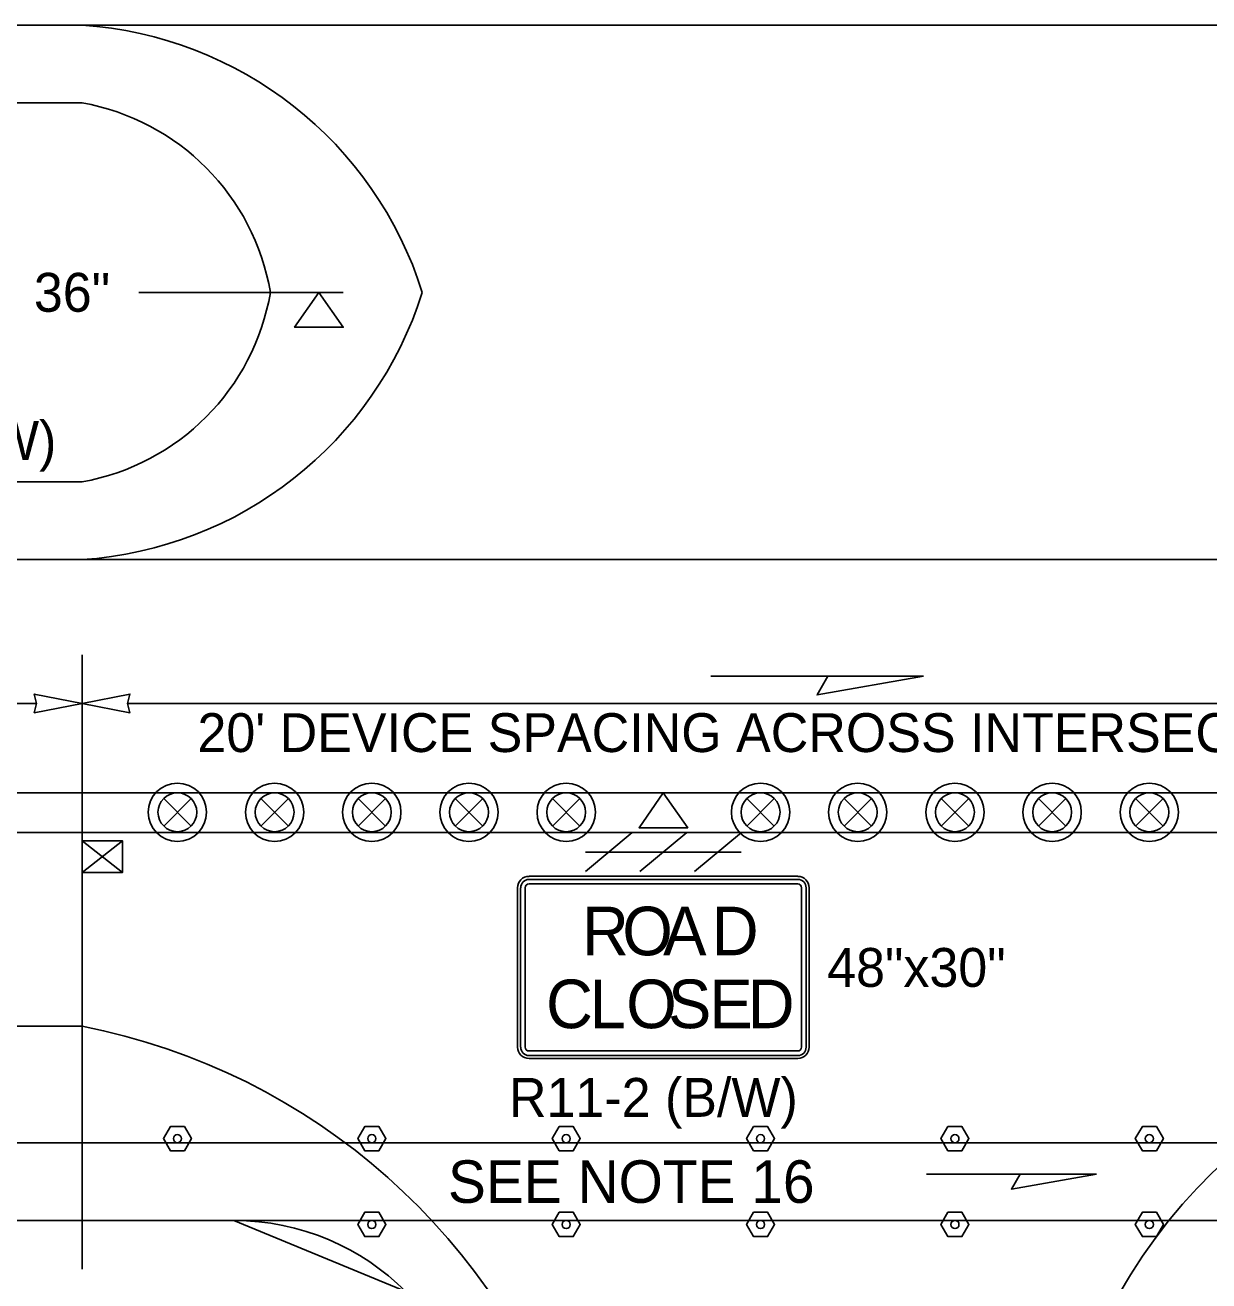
# Model space of a CAD drawing. Extents: x 99958 to 100136, y 99935 to 100013.
# Drawn here: x 100050.243 to 100052.192, y 99973.973 to 99976.04 of the extents above; entities that cross this region are included whole.
import ezdxf

# ---------------------------------------------------------------- set-up
doc = ezdxf.new("R2010")
doc.units = 0
for name, color, linetype in [('RD_ED_ShoulderPavedEdge', 7, 'Continuous'), ('RD_MK_LineEdgeWhite', 7, 'Continuous'), ('RD_MK_LineEdgeYellow', 7, 'Continuous'), ('RD_MK_LineLane', 7, 'Continuous'), ('TR_SN_ConstructionSigns', 7, 'Continuous'), ('TR_WZ_BarricadeType3', 7, 'Continuous'), ('TR_WZ_PortableSignMount5ftMinBlk-Org', 7, 'Continuous'), ('TR_WZ_PortableSignMountBlk-Wht', 7, 'Continuous'), ('TR_WZ_TrafficSafetyDrum', 7, 'Continuous'), ('TR_WZ_TubularMarker', 7, 'Continuous'), ('TR_WZ_WorkZoneDetails', 7, 'Continuous'), ('TR_WZ_WorkZoneTextCurrent', 7, 'Continuous')]:
    doc.layers.add(name, color=color, linetype=linetype)

msp = doc.modelspace()

# ---------------------------------------------------------------- linework, layer by layer
at = {"layer": 'RD_ED_ShoulderPavedEdge'}
for p, q in [((100048.195, 99975.9124), (100050.3369, 99975.9124)), ((100048.195, 99975.2884), (100050.3369, 99975.2884)), ((100048.195, 99974.0724), (100050.5869, 99974.0724))]:
    msp.add_line(p, q, dxfattribs=at)
for centre, radius, start, end in [((100050.2702, 99975.5361), 0.3822, 9.6882, 79.9433), ((100050.2702, 99975.6648), 0.3822, 280.0567, 350.3118), ((100050.5869, 99973.6724), 0.4, 0, 90), ((100052.5069, 99973.6724), 0.4, 90, 180)]:
    msp.add_arc(centre, radius, start, end, dxfattribs=at)
at = {"layer": 'RD_MK_LineEdgeWhite'}
for centre, radius, start, end in [((100050.132, 99973.3462), 1.0661, 17.8172, 78.9158), ((100052.7969, 99973.5319), 0.8615, 92.6555, 170.6116)]:
    msp.add_arc(centre, radius, start, end, dxfattribs=at)
at = {"layer": 'RD_MK_LineEdgeYellow'}
for p, q in [((100048.195, 99976.0404), (100050.3369, 99976.0404)), ((100050.3369, 99976.0404), (100052.7569, 99976.0404)), ((100048.195, 99975.1604), (100050.3369, 99975.1604)), ((100050.3369, 99975.1604), (100052.7569, 99975.1604)), ((100048.195, 99974.3924), (100050.3369, 99974.3924))]:
    msp.add_line(p, q, dxfattribs=at)
for centre, start, end in [((100050.2954, 99975.4112), 17.4622, 86.2234), ((100050.2954, 99975.7897), 273.7766, 342.5378)]:
    msp.add_arc(centre, 0.6306, start, end, dxfattribs=at)
at = {"layer": 'RD_MK_LineLane'}
msp.add_lwpolyline([(100055.43, 99974.7764), (100048.195, 99974.7764)], dxfattribs=at)
at = {"layer": 'TR_SN_ConstructionSigns'}
for p, q in [((100051.0727, 99974.639), (100051.5152, 99974.639)), ((100051.5152, 99974.639), (100051.0727, 99974.639)), ((100051.5152, 99974.639), (100051.0727, 99974.639)), ((100051.5152, 99974.634), (100051.0727, 99974.634)), ((100051.0727, 99974.6265), (100051.5152, 99974.6265)), ((100051.0539, 99974.3577), (100051.0539, 99974.6202)), ((100051.0539, 99974.6202), (100051.0539, 99974.3577)), ((100051.0539, 99974.6202), (100051.0539, 99974.3577)), ((100051.0589, 99974.6202), (100051.0589, 99974.3577)), ((100051.0664, 99974.3577), (100051.0664, 99974.6202)), ((100051.5214, 99974.6202), (100051.5214, 99974.3577)), ((100051.5289, 99974.3577), (100051.5289, 99974.6202)), ((100051.5339, 99974.6202), (100051.5339, 99974.3577)), ((100051.5339, 99974.3577), (100051.5339, 99974.6202)), ((100051.5339, 99974.3577), (100051.5339, 99974.6202)), ((100051.5152, 99974.3515), (100051.0727, 99974.3515)), ((100051.0727, 99974.344), (100051.5152, 99974.344)), ((100051.5152, 99974.339), (100051.0727, 99974.339)), ((100051.0727, 99974.339), (100051.5152, 99974.339)), ((100051.0727, 99974.339), (100051.5152, 99974.339))]:
    msp.add_line(p, q, dxfattribs=at)
for centre, radius, start, end in [((100051.0727, 99974.6202), 0.0187, 90, 180), ((100051.0727, 99974.6202), 0.0187, 90, 180), ((100051.0727, 99974.6202), 0.0187, 90, 180), ((100051.0727, 99974.6202), 0.0137, 90, 180), ((100051.0727, 99974.6202), 0.00625, 90, 180), ((100051.5152, 99974.6202), 0.0187, 0, 90), ((100051.5152, 99974.6202), 0.0187, 0, 90), ((100051.5152, 99974.6202), 0.0187, 0, 90), ((100051.5152, 99974.6202), 0.0137, 0, 90), ((100051.5152, 99974.6202), 0.00625, 0, 90), ((100051.0727, 99974.3577), 0.0187, 180, 270), ((100051.0727, 99974.3577), 0.0187, 180, 270), ((100051.0727, 99974.3577), 0.0187, 180, 270), ((100051.0727, 99974.3577), 0.0137, 180, 270), ((100051.0727, 99974.3577), 0.00625, 180, 270), ((100051.5152, 99974.3577), 0.0137, 270, 0), ((100051.5152, 99974.3577), 0.00625, 270, 0), ((100051.5152, 99974.3577), 0.0187, 270, 0), ((100051.5152, 99974.3577), 0.0187, 270, 0), ((100051.5152, 99974.3577), 0.0187, 270, 0)]:
    msp.add_arc(centre, radius, start, end, dxfattribs=at)
at = {"layer": 'TR_WZ_BarricadeType3'}
for p, q in [((100051.2427, 99974.711), (100051.1656, 99974.647)), ((100051.3325, 99974.711), (100051.2553, 99974.647)), ((100051.4223, 99974.711), (100051.3451, 99974.647)), ((100051.1659, 99974.679), (100051.4219, 99974.679))]:
    msp.add_line(p, q, dxfattribs=at)
at = {"layer": 'TR_WZ_PortableSignMount5ftMinBlk-Org'}
for p, q in [((100050.3369, 99974.6314), (100050.3369, 99974.7114)), ((100050.4037, 99974.6974), (100050.3369, 99974.6454)), ((100050.4037, 99974.6454), (100050.3369, 99974.6974)), ((100050.3703, 99974.6714), (100050.3703, 99974.6714)), ((100050.3704, 99974.6715), (100050.3704, 99974.6715))]:
    msp.add_line(p, q, dxfattribs=at)
for points in [[(100050.4037, 99974.6974), (100050.4037, 99974.6454), (100050.3369, 99974.6454), (100050.3369, 99974.6974)], [(100050.3369, 99974.6454), (100050.4037, 99974.6454), (100050.4037, 99974.6974), (100050.3369, 99974.6974)]]:
    msp.add_lwpolyline(points, close=True, dxfattribs=at)
at = {"layer": 'TR_WZ_PortableSignMountBlk-Wht'}
for p, q in [((100050.6869, 99975.6004), (100050.7669, 99975.6004)), ((100051.2539, 99974.7764), (100051.3339, 99974.7764))]:
    msp.add_line(p, q, dxfattribs=at)
for points in [[(100050.7269, 99975.6004), (100050.7669, 99975.543), (100050.6869, 99975.543)], [(100051.2938, 99974.7764), (100051.3339, 99974.719), (100051.2539, 99974.719)]]:
    msp.add_lwpolyline(points, close=True, dxfattribs=at)
at = {"layer": 'TR_WZ_TrafficSafetyDrum'}
for p, q in [((100050.4713, 99974.7671), (100050.5165, 99974.7218)), ((100050.5165, 99974.7671), (100050.4713, 99974.7218)), ((100050.6313, 99974.7671), (100050.6765, 99974.7218)), ((100050.6765, 99974.7671), (100050.6313, 99974.7218)), ((100050.7913, 99974.7671), (100050.8365, 99974.7218)), ((100050.8365, 99974.7671), (100050.7913, 99974.7218)), ((100050.9513, 99974.7671), (100050.9965, 99974.7218)), ((100050.9965, 99974.7671), (100050.9513, 99974.7218)), ((100051.1113, 99974.7671), (100051.1565, 99974.7218)), ((100051.1565, 99974.7671), (100051.1113, 99974.7218)), ((100051.4313, 99974.7671), (100051.4765, 99974.7218)), ((100051.4765, 99974.7671), (100051.4313, 99974.7218)), ((100051.5913, 99974.7671), (100051.6365, 99974.7218)), ((100051.6365, 99974.7671), (100051.5913, 99974.7218)), ((100051.7513, 99974.7671), (100051.7965, 99974.7218)), ((100051.7965, 99974.7671), (100051.7513, 99974.7218)), ((100051.9113, 99974.7671), (100051.9565, 99974.7218)), ((100051.9565, 99974.7671), (100051.9113, 99974.7218)), ((100052.0713, 99974.7671), (100052.1165, 99974.7218)), ((100052.1165, 99974.7671), (100052.0713, 99974.7218))]:
    msp.add_line(p, q, dxfattribs=at)
for centre, radius in [((100050.4939, 99974.7445), 0.048), ((100050.4939, 99974.7445), 0.048), ((100050.6539, 99974.7445), 0.048), ((100050.6539, 99974.7445), 0.048), ((100050.8139, 99974.7445), 0.048), ((100050.8139, 99974.7445), 0.048), ((100050.9739, 99974.7445), 0.048), ((100050.9739, 99974.7445), 0.048), ((100051.1339, 99974.7445), 0.048), ((100051.1339, 99974.7445), 0.048), ((100051.4539, 99974.7445), 0.048), ((100051.4539, 99974.7445), 0.048), ((100051.6139, 99974.7445), 0.048), ((100051.6139, 99974.7445), 0.048), ((100051.7739, 99974.7445), 0.048), ((100051.7739, 99974.7445), 0.048), ((100051.9339, 99974.7445), 0.048), ((100051.9339, 99974.7445), 0.048), ((100052.0939, 99974.7445), 0.048), ((100052.0939, 99974.7445), 0.048), ((100050.4939, 99974.7445), 0.032), ((100050.6539, 99974.7445), 0.032), ((100050.8139, 99974.7445), 0.032), ((100050.9739, 99974.7445), 0.032), ((100051.1339, 99974.7445), 0.032), ((100051.4539, 99974.7445), 0.032), ((100051.6139, 99974.7445), 0.032), ((100051.7739, 99974.7445), 0.032), ((100051.9339, 99974.7445), 0.032), ((100052.0939, 99974.7445), 0.032)]:
    msp.add_circle(centre, radius, dxfattribs=at)
at = {"layer": 'TR_WZ_TubularMarker'}
for points in [[(100050.4708, 99974.2071), (100050.4824, 99974.2271), (100050.5055, 99974.2271), (100050.517, 99974.2071), (100050.5055, 99974.1871), (100050.4824, 99974.1871)], [(100050.7908, 99974.2071), (100050.8024, 99974.2271), (100050.8255, 99974.2271), (100050.837, 99974.2071), (100050.8255, 99974.1871), (100050.8024, 99974.1871)], [(100051.1108, 99974.2071), (100051.1224, 99974.2271), (100051.1455, 99974.2271), (100051.157, 99974.2071), (100051.1455, 99974.1871), (100051.1224, 99974.1871)], [(100051.4308, 99974.2071), (100051.4424, 99974.2271), (100051.4655, 99974.2271), (100051.477, 99974.2071), (100051.4655, 99974.1871), (100051.4424, 99974.1871)], [(100051.7508, 99974.2071), (100051.7624, 99974.2271), (100051.7855, 99974.2271), (100051.797, 99974.2071), (100051.7855, 99974.1871), (100051.7624, 99974.1871)], [(100052.0708, 99974.2071), (100052.0824, 99974.2271), (100052.1055, 99974.2271), (100052.117, 99974.2071), (100052.1055, 99974.1871), (100052.0824, 99974.1871)], [(100050.7908, 99974.0658), (100050.8024, 99974.0858), (100050.8255, 99974.0858), (100050.837, 99974.0658), (100050.8255, 99974.0458), (100050.8024, 99974.0458)], [(100051.1108, 99974.0658), (100051.1224, 99974.0858), (100051.1455, 99974.0858), (100051.157, 99974.0658), (100051.1455, 99974.0458), (100051.1224, 99974.0458)], [(100051.4308, 99974.0658), (100051.4424, 99974.0858), (100051.4655, 99974.0858), (100051.477, 99974.0658), (100051.4655, 99974.0458), (100051.4424, 99974.0458)], [(100051.7508, 99974.0658), (100051.7624, 99974.0858), (100051.7855, 99974.0858), (100051.797, 99974.0658), (100051.7855, 99974.0458), (100051.7624, 99974.0458)], [(100052.0708, 99974.0658), (100052.0824, 99974.0858), (100052.1055, 99974.0858), (100052.117, 99974.0658), (100052.1055, 99974.0458), (100052.0824, 99974.0458)]]:
    msp.add_lwpolyline(points, close=True, dxfattribs=at)
for points in [[(100050.4824, 99974.1871), (100050.5055, 99974.1871), (100050.517, 99974.2071), (100050.5055, 99974.2271), (100050.4824, 99974.2271), (100050.4708, 99974.2071), (100050.4824, 99974.1871)], [(100050.8024, 99974.1871), (100050.8255, 99974.1871), (100050.837, 99974.2071), (100050.8255, 99974.2271), (100050.8024, 99974.2271), (100050.7908, 99974.2071), (100050.8024, 99974.1871)], [(100051.1224, 99974.1871), (100051.1455, 99974.1871), (100051.157, 99974.2071), (100051.1455, 99974.2271), (100051.1224, 99974.2271), (100051.1108, 99974.2071), (100051.1224, 99974.1871)], [(100051.4424, 99974.1871), (100051.4655, 99974.1871), (100051.477, 99974.2071), (100051.4655, 99974.2271), (100051.4424, 99974.2271), (100051.4308, 99974.2071), (100051.4424, 99974.1871)], [(100051.7624, 99974.1871), (100051.7855, 99974.1871), (100051.797, 99974.2071), (100051.7855, 99974.2271), (100051.7624, 99974.2271), (100051.7508, 99974.2071), (100051.7624, 99974.1871)], [(100052.0824, 99974.1871), (100052.1055, 99974.1871), (100052.117, 99974.2071), (100052.1055, 99974.2271), (100052.0824, 99974.2271), (100052.0708, 99974.2071), (100052.0824, 99974.1871)], [(100050.8024, 99974.0458), (100050.8255, 99974.0458), (100050.837, 99974.0658), (100050.8255, 99974.0858), (100050.8024, 99974.0858), (100050.7908, 99974.0658), (100050.8024, 99974.0458)], [(100051.1224, 99974.0458), (100051.1455, 99974.0458), (100051.157, 99974.0658), (100051.1455, 99974.0858), (100051.1224, 99974.0858), (100051.1108, 99974.0658), (100051.1224, 99974.0458)], [(100051.4424, 99974.0458), (100051.4655, 99974.0458), (100051.477, 99974.0658), (100051.4655, 99974.0858), (100051.4424, 99974.0858), (100051.4308, 99974.0658), (100051.4424, 99974.0458)], [(100051.7624, 99974.0458), (100051.7855, 99974.0458), (100051.797, 99974.0658), (100051.7855, 99974.0858), (100051.7624, 99974.0858), (100051.7508, 99974.0658), (100051.7624, 99974.0458)], [(100052.0824, 99974.0458), (100052.1055, 99974.0458), (100052.117, 99974.0658), (100052.1055, 99974.0858), (100052.0824, 99974.0858), (100052.0708, 99974.0658), (100052.0824, 99974.0458)]]:
    msp.add_lwpolyline(points, dxfattribs=at)
for centre in [(100050.4939, 99974.2071), (100050.8139, 99974.2071), (100051.1339, 99974.2071), (100051.4539, 99974.2071), (100051.7739, 99974.2071), (100052.0939, 99974.2071), (100050.8139, 99974.0658), (100051.1339, 99974.0658), (100051.4539, 99974.0658), (100051.7739, 99974.0658), (100052.0939, 99974.0658)]:
    msp.add_circle(centre, 0.00667, dxfattribs=at)
at = {"layer": 'TR_WZ_WorkZoneDetails'}
for p, q in [((100050.4305, 99975.6004), (100050.6869, 99975.6004)), ((100050.3369, 99973.9924), (100050.3369, 99975.0036)), ((100051.5648, 99974.9684), (100051.3719, 99974.9684)), ((100050.262, 99974.9236), (100048.8709, 99974.9236)), ((100052.682, 99974.9236), (100050.4119, 99974.9236)), ((100051.8812, 99974.1488), (100051.7269, 99974.1488))]:
    msp.add_line(p, q, dxfattribs=at)
for points in [[(100051.722, 99974.9684), (100051.5469, 99974.9376), (100051.5648, 99974.9684)], [(100050.3369, 99974.9236), (100050.2583, 99974.9082), (100050.262, 99974.9236), (100050.2583, 99974.9391)], [(100050.3369, 99974.9236), (100050.4156, 99974.9082), (100050.4119, 99974.9236), (100050.4156, 99974.9391)], [(100048.275, 99974.7114), (100048.275, 99974.2004), (100050.4939, 99974.2004), (100050.8139, 99974.2004), (100050.8139, 99974.2004), (100050.8139, 99974.2004), (100051.1339, 99974.2004), (100051.1339, 99974.2004), (100051.1339, 99974.2004), (100051.7739, 99974.2004), (100052.0939, 99974.2004), (100052.5069, 99974.2004), (100052.5069, 99974.2004), (100055.35, 99974.2004), (100055.35, 99974.7114)], [(100052.007, 99974.1488), (100051.8669, 99974.1241), (100051.8812, 99974.1488)], [(100050.5869, 99974.0724), (100050.8698, 99973.9553), (100050.9869, 99973.6724), (100050.9869, 99972.4859), (100050.9869, 99972.4859), (100050.9869, 99972.4859), (100051.5269, 99972.4859), (100051.5269, 99972.4859), (100051.5269, 99972.4859), (100052.1069, 99972.4859), (100052.1069, 99973.6724), (100052.2241, 99973.9553), (100052.2241, 99973.9553), (100052.5069, 99974.0724), (100051.4539, 99974.0724)]]:
    msp.add_lwpolyline(points, close=True, dxfattribs=at)

# ---------------------------------------------------------------- texts
at = {"layer": 'TR_SN_ConstructionSigns'}
for s, p in [('36"', (100050.2576, 99975.5685)), ('R3-5L (B/W)', (100049.8191, 99975.3244)), ('48"x30"', (100051.5635, 99974.457)), ('R11-2 (B/W)', (100051.0397, 99974.243))]:
    msp.add_text(s, height=0.064, rotation=360, dxfattribs=at).set_placement(p)
for s, p in [('R', (100051.1599, 99974.509)), ('O', (100051.2263, 99974.509)), ('A', (100051.2935, 99974.509)), ('D', (100051.3735, 99974.509)), ('C', (100051.1007, 99974.389)), ('L', (100051.1727, 99974.389)), ('O', (100051.2327, 99974.389)), ('S', (100051.3015, 99974.389)), ('E', (100051.3695, 99974.389)), ('D', (100051.4327, 99974.389))]:
    msp.add_text(s, height=0.08, dxfattribs=at).set_placement(p)
at = {"layer": 'TR_WZ_WorkZoneTextCurrent'}
for s, height, p in [("20' DEVICE SPACING ACROSS INTERSECTION", 0.064, (100050.5269, 99974.8436)), ('SEE NOTE 16', 0.07, (100050.9393, 99974.1014))]:
    msp.add_text(s, height=height, dxfattribs=at).set_placement(p)

doc.saveas('drawing.dxf')
